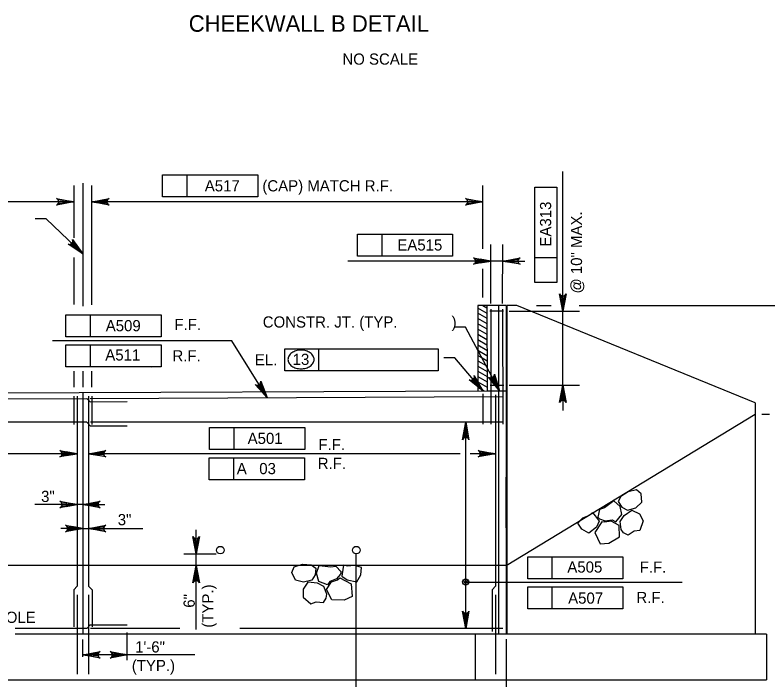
# Model space of a CAD drawing. Extents: x 638255 to 640306, y 296059 to 298435.
# Drawn here: x 638759.4 to 638961.1, y 297927.2 to 298105.4 of the extents above; entities that cross this region are included whole.
import ezdxf

# ---------------------------------------------------------------- set-up
doc = ezdxf.new("R2010")
doc.units = 0
for name, color, linetype in [('4', 7, 'Continuous'), ('Level 10', 7, 'Continuous'), ('Level 3', 7, 'Continuous'), ('Level 4', 7, 'Continuous'), ('Level 5', 7, 'Continuous')]:
    doc.layers.add(name, color=color, linetype=linetype)

# ---------------------------------------------------------------- blocks, each defined once
blk = doc.blocks.new('ROCK')
at = {"layer": '4'}
for points in [[(2.36725, 1.088), (2.2065, 0.82625), (2.378625, 0.506625), (2.66975, 0.3095), (3.128875, 0.403375), (3.48475, 0.6775), (3.4915, 1.123375), (3.25625, 1.36725), (2.783625, 1.308375)], [(1.10175, -0.02725), (1.4015, -0.159125), (1.78825, -0.148875), (1.980875, -0.266), (2.343375, 0.09475), (2.27875, 0.5505), (1.969375, 0.883), (1.4225, 0.553625), (1.152875, 0.479), (1.0105, 0.082)], [(0.74675, 0.359875), (0.882, 0.16), (1.072875, -0.144), (0.892, -0.457375), (0.448125, -0.758625), (0.1, -0.49325), (-0.095, -0.146375), (0.202875, 0.1025), (0.579125, 0.219875)], [(2.231375, -0.71725), (2.2025, -0.266375), (2.45475, 0.037125), (2.9085, 0.28875), (3.2995, 0.047625), (3.46875, -0.344), (3.231625, -0.855), (2.92, -0.860375), (2.5765, -1.054625), (2.340375, -0.904375)], [(1.2085, -0.192875), (0.778375, -0.737625), (1.008375, -1.391375), (1.48725, -1.396875), (2.09825, -1.106625), (2.133375, -0.486375), (1.723125, -0.203375), (1.37425, -0.239875)]]:
    blk.add_lwpolyline(points, close=True, dxfattribs=at)

msp = doc.modelspace()

# ---------------------------------------------------------------- linework, layer by layer
at = {"layer": 'Level 10'}
for p, q in [((638777.57, 298060.3), (638777.57, 298027.41)), ((638883.36, 298027.55), (638883.42, 298004.64)), ((638890.98, 298027.55), (638883.36, 298027.55)), ((638884.75, 298027.55), (638885.78, 298026.95)), ((638885.82, 298027.55), (638885.89, 298004.65)), ((638888.89, 298027.55), (638888.96, 297939.44)), ((638890.98, 298027.55), (638890.98, 297939.44)), ((638891.2, 298027.55), (638891.2, 297939.44)), ((638893.86, 298027.55), (638891.2, 298027.55)), ((638957.67, 298001.46), (638893.86, 298027.55)), ((638883.31, 298026.96), (638885.79, 298025.53)), ((638883.32, 298025.54), (638885.79, 298024.11)), ((638883.32, 298024.12), (638885.8, 298022.69)), ((638883.33, 298022.69), (638885.81, 298021.27)), ((638883.34, 298021.27), (638885.81, 298019.84)), ((638883.35, 298019.85), (638885.82, 298018.42)), ((638883.35, 298018.43), (638885.83, 298017)), ((638883.36, 298017.01), (638885.84, 298015.58)), ((638883.37, 298015.58), (638883.43, 298015.55)), ((638883.43, 298015.55), (638885.84, 298014.15)), ((638883.37, 298014.16), (638884.52, 298013.5)), ((638884.52, 298013.5), (638885.85, 298012.73)), ((638883.38, 298012.74), (638885.61, 298011.45)), ((638883.39, 298011.32), (638885.86, 298009.89)), ((638885.61, 298011.45), (638885.86, 298011.31)), ((638777.57, 298009.9), (638777.57, 298005.66)), ((638795.87, 298010.9), (638795.87, 298010.9)), ((638883.4, 298009.9), (638885.87, 298008.47)), ((638883.4, 298008.47), (638885.88, 298007.04)), ((638883.41, 298007.05), (638885.89, 298005.62)), ((638883.42, 298005.63), (638885.12, 298004.65)), ((638669.26, 298003.73), (638885.89, 298004.65)), ((638777.56, 298004.04), (638777.56, 297939.44)), ((638777.57, 298004.11), (638777.57, 298004.11)), ((638885.89, 298004.65), (638891.1, 298004.67)), ((638957.67, 298001.46), (638957.67, 297939.44)), ((638890.98, 297957.86), (638957.67, 297998.38)), ((638887.52, 297957.86), (638678.56, 297957.86)), ((638891.1, 297957.86), (638887.52, 297957.86)), ((638812.91, 297939.44), (638759.45, 297939.44)), ((638960.74, 297939.44), (638812.91, 297939.44)), ((638882.63, 297939.44), (638882.63, 297927.16)), ((638960.74, 297939.44), (638960.74, 297927.16)), ((638580.25, 297927.16), (638960.74, 297927.16))]:
    msp.add_line(p, q, dxfattribs=at)
at = {"layer": 'Level 3'}
for p, q in [((638798.94, 298062.56), (638824.42, 298062.56)), ((638798.94, 298056.66), (638798.94, 298062.56)), ((638805.52, 298056.66), (638805.52, 298062.56)), ((638824.42, 298062.56), (638824.42, 298056.66)), ((638906.17, 298026.01), (638906.17, 298063.47)), ((638775.16, 298059.75), (638775.16, 298045.7)), ((638779.92, 298027.69), (638779.92, 298059.75)), ((638884.74, 298042.77), (638884.74, 298059.74)), ((638898.65, 298033.74), (638898.65, 298059.23)), ((638898.65, 298059.23), (638904.55, 298059.23)), ((638904.55, 298059.23), (638904.55, 298033.74)), ((638824.42, 298056.66), (638798.94, 298056.66)), ((638775.16, 298055.32), (638670.28, 298055.32)), ((638884.74, 298055.32), (638779.92, 298055.32)), ((638767.72, 298050.78), (638764.77, 298050.78)), ((638777.56, 298041.41), (638767.72, 298050.78)), ((638851.14, 298046.69), (638876.63, 298046.69)), ((638851.14, 298040.8), (638851.14, 298046.69)), ((638857.73, 298040.8), (638857.73, 298046.69)), ((638876.63, 298046.69), (638876.63, 298040.8)), ((638886.85, 298028.06), (638886.91, 298043.88)), ((638890.01, 298028.06), (638890.07, 298043.88)), ((638775.16, 298040.4), (638775.16, 298027.82)), ((638876.63, 298040.8), (638851.14, 298040.8)), ((638904.55, 298040.32), (638898.65, 298040.32)), ((638878.2, 298039.46), (638848.57, 298039.46)), ((638886.89, 298039.46), (638871.56, 298039.46)), ((638890.07, 298039.46), (638886.91, 298039.46)), ((638890.05, 298039.46), (638895.97, 298039.46)), ((638884.74, 298029.71), (638884.74, 298037.34)), ((638904.55, 298033.74), (638898.65, 298033.74)), ((638906.17, 298028.96), (638906.17, 298031.91)), ((638899.11, 298027.55), (638903.04, 298027.55)), ((638910.57, 298027.55), (639042.49, 298027.55)), ((638891.75, 298026.01), (638910.59, 298026.01)), ((638906.17, 298005.26), (638906.17, 298026.01)), ((638773.04, 298025.06), (638798.53, 298025.06)), ((638773.04, 298019.16), (638773.04, 298025.06)), ((638779.62, 298019.16), (638779.62, 298025.06)), ((638798.53, 298025.06), (638798.53, 298019.16)), ((638880.12, 298021.76), (638877.17, 298021.76)), ((638889.23, 298004.66), (638880.12, 298021.76)), ((638817.49, 298018.07), (638769.39, 298018.07)), ((638798.53, 298019.16), (638773.04, 298019.16)), ((638826.93, 298002.86), (638817.49, 298018.07)), ((638773.04, 298011.1), (638773.04, 298016.99)), ((638773.04, 298016.99), (638798.53, 298016.99)), ((638779.62, 298011.1), (638779.62, 298016.99)), ((638798.53, 298016.99), (638798.53, 298011.1)), ((638831.65, 298015.92), (638840.8, 298015.92)), ((638831.65, 298010.02), (638831.65, 298015.92)), ((638840.8, 298010.02), (638840.8, 298015.92)), ((638840.8, 298015.92), (638872.78, 298015.92)), ((638872.78, 298015.92), (638872.78, 298010.02)), ((638877.21, 298013.56), (638874.26, 298013.56)), ((638884.75, 298004.64), (638877.21, 298013.56)), ((638798.53, 298011.1), (638773.04, 298011.1)), ((638775.16, 298009.9), (638775.16, 298005.66)), ((638779.92, 298005.66), (638779.92, 298009.9)), ((638872.78, 298010.02), (638831.65, 298010.02)), ((638891.75, 298006.19), (638910.59, 298006.19)), ((638906.17, 298005.26), (638906.17, 297999.36)), ((638880.14, 297967.57), (638880.14, 297996.24)), ((638811.51, 297994.81), (638837, 297994.81)), ((638811.51, 297988.91), (638811.51, 297994.81)), ((638818.09, 297988.91), (638818.09, 297994.81)), ((638837, 297994.81), (638837, 297988.91)), ((638776.03, 297990.89), (638776.03, 297987.77)), ((638776.03, 297987.82), (638676.7, 297987.82)), ((638878.65, 297987.82), (638779.1, 297987.82)), ((638837, 297988.91), (638811.51, 297988.91)), ((638888.15, 297987.82), (638881.31, 297987.82)), ((638811.42, 297980.85), (638811.42, 297986.74)), ((638811.42, 297986.74), (638836.91, 297986.74)), ((638818, 297980.85), (638818, 297986.74)), ((638836.91, 297986.74), (638836.91, 297980.85)), ((638890.98, 297967.91), (638890.98, 297981.57)), ((638836.91, 297980.85), (638811.42, 297980.85)), ((638770.14, 297974.19), (638764.71, 297974.19)), ((638776.03, 297974.19), (638770.14, 297974.19)), ((638777.56, 297974.19), (638776.03, 297974.19)), ((638777.56, 297974.19), (638783.46, 297974.19)), ((638880.14, 297940.98), (638880.14, 297969.42)), ((638777.56, 297967.77), (638771.67, 297967.77)), ((638777.56, 297967.77), (638779.1, 297967.77)), ((638779.1, 297967.77), (638784.99, 297967.77)), ((638784.99, 297967.77), (638793.63, 297967.77)), ((638807.94, 297940.65), (638807.94, 297967.4)), ((638804.57, 297960.93), (638813.29, 297960.93)), ((638896.76, 297960.18), (638922.25, 297960.18)), ((638896.76, 297954.29), (638896.76, 297960.18)), ((638903.34, 297954.29), (638903.34, 297960.18)), ((638922.25, 297960.18), (638922.25, 297954.29)), ((638880.14, 297953.41), (638938.12, 297953.41)), ((638922.25, 297954.29), (638896.76, 297954.29)), ((638896.76, 297946.22), (638896.76, 297952.12)), ((638896.76, 297952.12), (638922.25, 297952.12)), ((638903.34, 297946.22), (638903.34, 297952.12)), ((638922.25, 297952.12), (638922.25, 297946.22)), ((638922.25, 297946.22), (638896.76, 297946.22)), ((638789.46, 297932.49), (638789.46, 297939.88)), ((638777.57, 297933.34), (638777.57, 297937.98)), ((638890.98, 297938.13), (638890.98, 297914.7)), ((638807.52, 297933.91), (638777.57, 297933.91))]:
    msp.add_line(p, q, dxfattribs=at)
for points in [[(638775.16, 298055.32), (638770.51, 298054.45), (638770.87, 298054.69), (638771.05, 298055.01), (638771.11, 298055.32), (638771.05, 298055.63), (638770.87, 298055.94), (638770.51, 298056.19), (638775.16, 298055.32), (638770.87, 298055.94), (638771.05, 298055.63), (638775.16, 298055.32), (638771.11, 298055.32), (638771.05, 298055.01), (638775.16, 298055.32), (638770.87, 298054.69)], [(638779.92, 298055.32), (638784.58, 298056.19), (638784.22, 298055.94), (638784.03, 298055.63), (638783.98, 298055.32), (638784.03, 298055.01), (638784.22, 298054.69), (638784.58, 298054.45), (638779.92, 298055.32), (638784.22, 298054.69), (638784.03, 298055.01), (638779.92, 298055.32), (638783.98, 298055.32), (638784.03, 298055.63), (638779.92, 298055.32), (638784.22, 298055.94)], [(638884.74, 298055.32), (638880.09, 298054.45), (638880.44, 298054.69), (638880.63, 298055.01), (638880.68, 298055.32), (638880.63, 298055.63), (638880.44, 298055.94), (638880.09, 298056.19), (638884.74, 298055.32), (638880.44, 298055.94), (638880.63, 298055.63), (638884.74, 298055.32), (638880.68, 298055.32), (638880.63, 298055.01), (638884.74, 298055.32), (638880.44, 298054.69)], [(638777.56, 298041.41), (638773.6, 298043.98), (638774.03, 298043.91), (638774.37, 298044.01), (638774.63, 298044.2), (638774.8, 298044.46), (638774.88, 298044.82), (638774.8, 298045.24), (638777.56, 298041.41), (638774.88, 298044.82), (638774.8, 298044.46), (638777.56, 298041.41), (638774.63, 298044.2), (638774.37, 298044.01), (638777.56, 298041.41), (638774.03, 298043.91)], [(638886.89, 298039.46), (638882.24, 298038.59), (638882.6, 298038.84), (638882.78, 298039.15), (638882.84, 298039.46), (638882.78, 298039.77), (638882.6, 298040.08), (638882.24, 298040.33), (638886.89, 298039.46), (638882.6, 298040.08), (638882.78, 298039.77), (638886.89, 298039.46), (638882.84, 298039.46), (638882.78, 298039.15), (638886.89, 298039.46), (638882.6, 298038.84)], [(638890.05, 298039.46), (638894.71, 298040.33), (638894.35, 298040.08), (638894.16, 298039.77), (638894.11, 298039.46), (638894.16, 298039.15), (638894.35, 298038.84), (638894.71, 298038.59), (638890.05, 298039.46), (638894.35, 298038.84), (638894.16, 298039.15), (638890.05, 298039.46), (638894.11, 298039.46), (638894.16, 298039.77), (638890.05, 298039.46), (638894.35, 298040.08)], [(638906.17, 298026.01), (638905.3, 298030.67), (638905.55, 298030.31), (638905.86, 298030.12), (638906.17, 298030.07), (638906.48, 298030.12), (638906.8, 298030.31), (638907.04, 298030.67), (638906.17, 298026.01), (638906.8, 298030.31), (638906.48, 298030.12), (638906.17, 298026.01), (638906.17, 298030.07), (638905.86, 298030.12), (638906.17, 298026.01), (638905.55, 298030.31)], [(638826.93, 298002.86), (638823.74, 298006.35), (638824.14, 298006.18), (638824.5, 298006.19), (638824.8, 298006.31), (638825.03, 298006.52), (638825.2, 298006.84), (638825.22, 298007.28), (638826.93, 298002.86), (638825.2, 298006.84), (638825.03, 298006.52), (638826.93, 298002.86), (638824.8, 298006.31), (638824.5, 298006.19), (638826.93, 298002.86), (638824.14, 298006.18)], [(638884.75, 298004.64), (638881.08, 298007.63), (638881.5, 298007.52), (638881.86, 298007.58), (638882.13, 298007.74), (638882.33, 298007.98), (638882.45, 298008.32), (638882.41, 298008.76), (638884.75, 298004.64), (638882.45, 298008.32), (638882.33, 298007.98), (638884.75, 298004.64), (638882.13, 298007.74), (638881.86, 298007.58), (638884.75, 298004.64), (638881.5, 298007.52)], [(638889.23, 298004.66), (638886.27, 298008.36), (638886.66, 298008.16), (638887.02, 298008.14), (638887.32, 298008.24), (638887.57, 298008.43), (638887.76, 298008.74), (638887.81, 298009.18), (638889.23, 298004.66), (638887.76, 298008.74), (638887.57, 298008.43), (638889.23, 298004.66), (638887.32, 298008.24), (638887.02, 298008.14), (638889.23, 298004.66), (638886.66, 298008.16)], [(638906.17, 298006.19), (638907.04, 298001.53), (638906.8, 298001.89), (638906.48, 298002.08), (638906.17, 298002.13), (638905.86, 298002.08), (638905.55, 298001.89), (638905.3, 298001.53), (638906.17, 298006.19), (638905.55, 298001.89), (638905.86, 298002.08), (638906.17, 298006.19), (638906.17, 298002.13), (638906.48, 298002.08), (638906.17, 298006.19), (638906.8, 298001.89)], [(638880.14, 297996.24), (638881.02, 297991.58), (638880.77, 297991.94), (638880.46, 297992.13), (638880.14, 297992.18), (638879.83, 297992.13), (638879.52, 297991.94), (638879.27, 297991.58), (638880.14, 297996.24), (638879.52, 297991.94), (638879.83, 297992.13), (638880.14, 297996.24), (638880.14, 297992.18), (638880.46, 297992.13), (638880.14, 297996.24), (638880.77, 297991.94)], [(638776.03, 297987.82), (638771.38, 297986.95), (638771.74, 297987.2), (638771.92, 297987.51), (638771.98, 297987.82), (638771.92, 297988.13), (638771.74, 297988.44), (638771.38, 297988.69), (638776.03, 297987.82), (638771.74, 297988.44), (638771.92, 297988.13), (638776.03, 297987.82), (638771.98, 297987.82), (638771.92, 297987.51), (638776.03, 297987.82), (638771.74, 297987.2)], [(638779.1, 297987.82), (638783.75, 297988.69), (638783.39, 297988.44), (638783.21, 297988.13), (638783.15, 297987.82), (638783.21, 297987.51), (638783.39, 297987.2), (638783.75, 297986.95), (638779.1, 297987.82), (638783.39, 297987.2), (638783.21, 297987.51), (638779.1, 297987.82), (638783.15, 297987.82), (638783.21, 297988.13), (638779.1, 297987.82), (638783.39, 297988.44)], [(638888.15, 297987.82), (638883.49, 297986.95), (638883.85, 297987.2), (638884.04, 297987.51), (638884.09, 297987.82), (638884.04, 297988.13), (638883.85, 297988.44), (638883.49, 297988.69), (638888.15, 297987.82), (638883.85, 297988.44), (638884.04, 297988.13), (638888.15, 297987.82), (638884.09, 297987.82), (638884.04, 297987.51), (638888.15, 297987.82), (638883.85, 297987.2)], [(638776.03, 297974.19), (638771.38, 297973.32), (638771.74, 297973.56), (638771.92, 297973.88), (638771.98, 297974.19), (638771.92, 297974.5), (638771.74, 297974.81), (638771.38, 297975.06), (638776.03, 297974.19), (638771.74, 297974.81), (638771.92, 297974.5), (638776.03, 297974.19), (638771.98, 297974.19), (638771.92, 297973.88), (638776.03, 297974.19), (638771.74, 297973.56)], [(638777.56, 297974.19), (638782.22, 297975.06), (638781.86, 297974.81), (638781.67, 297974.5), (638781.62, 297974.19), (638781.67, 297973.88), (638781.86, 297973.56), (638782.22, 297973.32), (638777.56, 297974.19), (638781.86, 297973.56), (638781.67, 297973.88), (638777.56, 297974.19), (638781.62, 297974.19), (638781.67, 297974.5), (638777.56, 297974.19), (638781.86, 297974.81)], [(638777.56, 297967.77), (638772.91, 297966.9), (638773.27, 297967.15), (638773.46, 297967.46), (638773.51, 297967.77), (638773.46, 297968.08), (638773.27, 297968.4), (638772.91, 297968.64), (638777.56, 297967.77), (638773.27, 297968.4), (638773.46, 297968.08), (638777.56, 297967.77), (638773.51, 297967.77), (638773.46, 297967.46), (638777.56, 297967.77), (638773.27, 297967.15)], [(638779.1, 297967.77), (638783.75, 297968.65), (638783.39, 297968.4), (638783.21, 297968.08), (638783.15, 297967.77), (638783.21, 297967.46), (638783.39, 297967.15), (638783.75, 297966.9), (638779.1, 297967.77), (638783.39, 297967.15), (638783.21, 297967.46), (638779.1, 297967.77), (638783.15, 297967.77), (638783.21, 297968.08), (638779.1, 297967.77), (638783.39, 297968.4)], [(638807.94, 297960.94), (638807.07, 297965.59), (638807.32, 297965.23), (638807.63, 297965.05), (638807.94, 297964.99), (638808.25, 297965.05), (638808.57, 297965.23), (638808.81, 297965.59), (638807.94, 297960.94), (638808.57, 297965.23), (638808.25, 297965.05), (638807.94, 297960.94), (638807.94, 297964.99), (638807.63, 297965.05), (638807.94, 297960.94), (638807.32, 297965.23)], [(638807.94, 297957.86), (638808.81, 297953.21), (638808.57, 297953.57), (638808.25, 297953.75), (638807.94, 297953.81), (638807.63, 297953.75), (638807.32, 297953.57), (638807.07, 297953.21), (638807.94, 297957.86), (638807.32, 297953.57), (638807.63, 297953.75), (638807.94, 297957.86), (638807.94, 297953.81), (638808.25, 297953.75), (638807.94, 297957.86), (638808.57, 297953.57)], [(638880.14, 297940.98), (638879.27, 297945.63), (638879.52, 297945.27), (638879.83, 297945.09), (638880.14, 297945.03), (638880.46, 297945.09), (638880.77, 297945.27), (638881.02, 297945.63), (638880.14, 297940.98), (638880.77, 297945.27), (638880.46, 297945.09), (638880.14, 297940.98), (638880.14, 297945.03), (638879.83, 297945.09), (638880.14, 297940.98), (638879.52, 297945.27)], [(638777.56, 297933.91), (638782.22, 297934.78), (638781.86, 297934.53), (638781.67, 297934.22), (638781.62, 297933.91), (638781.67, 297933.6), (638781.86, 297933.28), (638782.22, 297933.04), (638777.56, 297933.91), (638781.86, 297933.28), (638781.67, 297933.6), (638777.56, 297933.91), (638781.62, 297933.91), (638781.67, 297934.22), (638777.56, 297933.91), (638781.86, 297934.53)], [(638789.52, 297933.91), (638784.87, 297933.04), (638785.23, 297933.28), (638785.41, 297933.6), (638785.46, 297933.91), (638785.41, 297934.22), (638785.23, 297934.53), (638784.87, 297934.78), (638789.52, 297933.91), (638785.23, 297934.53), (638785.41, 297934.22), (638789.52, 297933.91), (638785.46, 297933.91), (638785.41, 297933.6), (638789.52, 297933.91), (638785.23, 297933.28)]]:
    msp.add_lwpolyline(points, dxfattribs=at)
for points in [[(638883.97, 298039.95), (638883.97, 298038.97), (638886.91, 298039.46)], [(638893.02, 298039.95), (638893.02, 298038.97), (638890.07, 298039.46)], [(638905.68, 298028.96), (638906.66, 298028.96), (638906.17, 298026.01)], [(638887.41, 298007.03), (638888.27, 298007.49), (638889.23, 298004.66)], [(638824.95, 298005.13), (638825.78, 298005.65), (638826.92, 298002.89)], [(638882.47, 298006.58), (638883.22, 298007.21), (638884.75, 298004.64)], [(638880.63, 297993.29), (638879.65, 297993.29), (638880.14, 297996.24)], [(638773.08, 297988.31), (638773.08, 297987.33), (638776.03, 297987.82)], [(638782.05, 297988.31), (638782.05, 297987.33), (638779.1, 297987.82)], [(638773.08, 297974.68), (638773.08, 297973.7), (638776.03, 297974.19)], [(638780.51, 297974.68), (638780.51, 297973.7), (638777.56, 297974.19)], [(638774.62, 297968.26), (638774.62, 297967.28), (638777.56, 297967.77)], [(638782.05, 297968.26), (638782.05, 297967.28), (638779.1, 297967.77)], [(638808.44, 297954.91), (638807.45, 297954.91), (638807.94, 297957.86)], [(638880.63, 297943.93), (638879.65, 297943.93), (638880.14, 297940.98)]]:
    msp.add_lwpolyline(points, close=True, dxfattribs=at)
for centre, radius in [((638814.4, 297961.96), 1.02), ((638850.83, 297961.96), 1.02), ((638880.14, 297953.45), 0.832), ((638880.14, 297953.45), 0.416)]:
    msp.add_circle(centre, radius, dxfattribs=at)
for centre, radius, start, end in [((638835.67, 298011.88), 3.65, 106.5358, 125.6316), ((638836.02, 298010.72), 4.86, 90, 106.5358), ((638836.02, 298010.72), 4.86, 73.4642, 90), ((638836.36, 298011.88), 3.65, 54.3684, 73.4642), ((638834.34, 298013.07), 1.82, 149.9767, 180), ((638835.15, 298012.61), 2.75, 125.6316, 149.9767), ((638836.89, 298012.61), 2.75, 30.0233, 54.3684), ((638837.69, 298013.07), 1.82, 0, 30.0233), ((638834.34, 298013.07), 1.82, 180, 210.0233), ((638835.15, 298013.54), 2.75, 210.0233, 234.3684), ((638836.89, 298013.54), 2.75, 305.6316, 329.9767), ((638837.69, 298013.07), 1.82, 329.9767, 0), ((638835.67, 298014.27), 3.65, 234.3684, 253.4642), ((638836.02, 298015.43), 4.86, 253.4642, 270), ((638836.02, 298015.43), 4.86, 270, 286.5358), ((638836.36, 298014.27), 3.65, 286.5358, 305.6316)]:
    msp.add_arc(centre, radius, start, end, dxfattribs=at)
at = {"layer": 'Level 4'}
msp.add_line((638959.44, 297998.38), (638961.5, 297998.38), dxfattribs=at)
at = {"layer": 'Level 5'}
for p, q in [((638890.26, 298026.01), (638886.59, 298026.01)), ((638886.85, 298026.53), (638886.91, 297995.72)), ((638890.01, 298026.53), (638890.07, 297995.72)), ((638886.66, 298006.19), (638890.33, 298006.19)), ((638884.75, 298003.85), (638884.74, 297995.72)), ((638888.15, 298003.64), (638888.15, 297952.29)), ((638660.14, 298002.15), (638778.6, 298002.66)), ((638775.17, 298003.23), (638775.16, 297995.62)), ((638776.03, 298003.2), (638776.03, 297952.29)), ((638778.6, 298002.66), (638779.53, 298001.73)), ((638779.1, 298003.22), (638779.1, 297952.29)), ((638779.53, 298002.66), (638890.07, 298003.13)), ((638779.53, 298001.73), (638789.45, 298001.77)), ((638779.93, 298003.22), (638779.92, 297995.62)), ((638778.59, 297996.24), (638660.14, 297996.24)), ((638778.59, 297996.24), (638779.52, 297995.3)), ((638779.52, 297995.3), (638789.44, 297995.3)), ((638890.07, 297996.24), (638779.64, 297996.24)), ((638850.83, 297914.52), (638850.83, 297960.93)), ((638776.03, 297952.29), (638775.1, 297951.36)), ((638775.1, 297951.36), (638775.1, 297941.44)), ((638779.1, 297952.29), (638780.04, 297951.36)), ((638780.04, 297951.36), (638780.04, 297941.44)), ((638888.15, 297952.29), (638887.21, 297951.36)), ((638887.21, 297951.36), (638887.21, 297940.18)), ((638776.03, 297949.97), (638776.03, 297928.7)), ((638779.1, 297949.97), (638779.1, 297928.7)), ((638888.15, 297949.97), (638888.15, 297928.7)), ((638778.59, 297940.98), (638759.45, 297940.98)), ((638778.59, 297940.98), (638779.52, 297941.91)), ((638779.52, 297941.91), (638789.44, 297941.91)), ((638803.51, 297940.98), (638779.64, 297940.98)), ((638890.07, 297940.98), (638819.58, 297940.98))]:
    msp.add_line(p, q, dxfattribs=at)

# ---------------------------------------------------------------- block references
at = {"layer": 'Level 3', "xscale": 4.911876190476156}
for p, yscale, rotation in [((638910.59, 297969.99), 4.911876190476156, 5.152771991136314), ((638851.5, 297957.8), -4.911876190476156, -156.2166383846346)]:
    msp.add_blockref('ROCK', p, dxfattribs=dict(at, yscale=yscale, rotation=rotation))

# ---------------------------------------------------------------- texts
at = {"layer": 'Level 3'}
for s, height, p in [('CHEEKWALL B DETAIL', 4.4207, (638805.93, 298100.93)), ('NO SCALE', 3, (638847.1, 298092.11)), ('A517', 3, (638810.23, 298058.14)), ('(CAP) MATCH R.F.', 3.0001, (638825.66, 298058.14)), ('EA515', 3, (638861.82, 298042.28)), ('A509', 3, (638783.69, 298020.64)), ('F.F.', 3, (638802.09, 298020.97)), ('CONSTR. JT. (TYP.', 3.0001, (638825.76, 298021.63)), (')', 3, (638876.36, 298021.63)), ('A511', 3, (638783.57, 298012.8)), ('R.F.', 3, (638801.57, 298012.56)), ('EL.', 3, (638823.64, 298011.5)), ('13', 3, (638833.77, 298011.61)), ('A501', 3, (638821.71, 297990.43)), ('F.F.', 3, (638840.66, 297988.77)), ('A   03', 3, (638818.8, 297982.33)), ('R.F.', 3, (638840.5, 297983.72)), ('3"', 3, (638766.37, 297974.87)), ('3"', 3, (638786.91, 297968.64)), ('A505', 3, (638907.37, 297955.94)), ('F.F.', 3, (638926.75, 297955.91)), ('A507', 3, (638907.59, 297947.61)), ('R.F.', 3, (638925.88, 297947.78)), ('WEEPHOLE', 3, (638742.2, 297942.46)), ('1\'-6"', 3, (638791.56, 297934.52)), ('(TYP.)', 3, (638790.67, 297929.52))]:
    msp.add_text(s, height=height, dxfattribs=at).set_placement(p)
for s, p in [('EA313', (638903.04, 298043.35)), ('@ 10" MAX.', (638911.31, 298030.77)), ('(TYP.)', (638812.54, 297941.18)), ('6"', (638807.54, 297946.53))]:
    msp.add_text(s, height=3, rotation=90, dxfattribs=at).set_placement(p)

doc.saveas('drawing.dxf')
